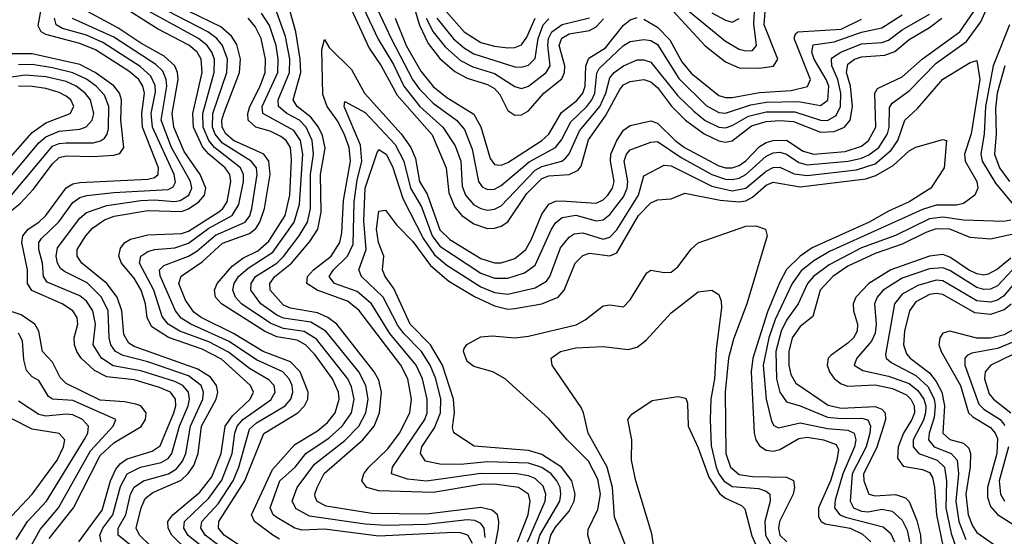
# Model space of a CAD drawing. Header units: inches. Extents: x 990535 to 1117859, y 769386 to 892122.
# Tile 869 of 1056: x 1050593 to 1053490, y 884627 to 886146. Entities that reach past the tile are written whole.
import ezdxf

# ---------------------------------------------------------------- set-up
doc = ezdxf.new("R2010")
doc.units = ezdxf.units.IN
doc.header["$MEASUREMENT"] = 0
doc.layers.add('B0858', color=7, linetype='Continuous')

msp = doc.modelspace()

# ---------------------------------------------------------------- linework, layer by layer
at = {"layer": 'B0858', "color": 5}
for points, elevation in [([(1051490, 886348.4), (1051621.7, 886061.7), (1051657.3, 886010), (1051703.6, 885923.6), (1051806.6, 885806.6), (1051848.6, 885710), (1051856.3, 885636.3), (1051874.2, 885594.2), (1051894.8, 885570), (1051930, 885545.3), (1051970, 885531.6), (1051990, 885532.2), (1052010, 885538.3), (1052030, 885551.7), (1052085.7, 885634.3), (1052130, 885679), (1052150, 885686.3), (1052209.8, 885690.2), (1052236.7, 885703.3), (1052245.1, 885714.9), (1052267.4, 885792.6), (1052317.5, 885862.5), (1052359.3, 885940.7), (1052370, 885953.9), (1052390, 885964), (1052430, 885969.8), (1052450, 885962.4), (1052470, 885945.8), (1052511.7, 885891.7), (1052552.5, 885850), (1052607.3, 885810), (1052650, 885788.9), (1052670, 885785.2), (1052690, 885789), (1052746.3, 885833.7), (1052790, 885846.4), (1052830, 885849.5), (1052870, 885846.4), (1052950, 885814.6), (1052990, 885816.8), (1053020.3, 885830), (1053036.8, 885850), (1053044.1, 885890), (1053037.8, 885950), (1053026.4, 885990), (1053030, 886014.6), (1053050, 886029.1), (1053070, 886036.4), (1053139, 886041), (1053168, 886052), (1053210, 886087.2), (1053270, 886122.3), (1053306.5, 886150)], 3320), ([(1051573.8, 886330), (1051686.4, 886090), (1051749, 885970), (1051770, 885941.1), (1051810, 885900.4), (1051879, 885850), (1051902.3, 885822.3), (1051924.4, 885764.4), (1051943.4, 885670), (1051954.5, 885654.5), (1051970, 885645.9), (1051990, 885647.1), (1052010, 885657.8), (1052092, 885728), (1052170, 885770.1), (1052187.2, 885792.8), (1052214.9, 885845.1), (1052262.4, 885890), (1052276.8, 885910), (1052285.4, 885930), (1052291.2, 885988.8), (1052298, 886002), (1052370, 886069.5), (1052390, 886081.9), (1052430, 886087.1), (1052450, 886084.1), (1052470, 886072.9), (1052532.4, 885972.4), (1052613.6, 885893.6), (1052650, 885872.8), (1052670, 885871.1), (1052744.6, 885895.4), (1052790, 885903.3), (1052884.6, 885904.6), (1052950, 885893.2), (1052971.4, 885908.6), (1052973.7, 885950), (1052966.5, 885970), (1052930.6, 886030), (1052923.7, 886050), (1052928.4, 886071.6), (1052990, 886080.2), (1053070, 886108.5), (1053130, 886121.4), (1053190, 886159.5)], 3360), ([(1051562.7, 886270), (1051648.3, 886088.3), (1051693.4, 886013.4), (1051724.1, 885950), (1051770.6, 885890.6), (1051838, 885830), (1051874.4, 885774.4), (1051891.7, 885730), (1051895.7, 885655.7), (1051904.9, 885630), (1051930, 885601.5), (1051950, 885590.1), (1051970, 885585.8), (1051990, 885588.3), (1052010, 885598.5), (1052110, 885702.8), (1052130, 885714.2), (1052188.7, 885730), (1052200.4, 885739.6), (1052210, 885751), (1052240.9, 885819.1), (1052300.2, 885890), (1052318.1, 885930), (1052330, 885974.3), (1052343, 885990), (1052370, 886010.1), (1052410, 886027.4), (1052430, 886027.9), (1052450, 886020.4), (1052530, 885922.1), (1052576.6, 885876.6), (1052610, 885849.2), (1052650, 885829.2), (1052670, 885827.7), (1052690, 885834), (1052738, 885862), (1052790, 885874.3), (1052874.5, 885874.5), (1052950, 885849.9), (1052970.4, 885849.6), (1052996.1, 885863.9), (1053008.2, 885890), (1053009.3, 885930), (1053001, 885970), (1052982.7, 886010), (1052981.6, 886030), (1052985.1, 886034.9), (1053009.9, 886050), (1053070, 886074.3), (1053130, 886078.3), (1053150, 886085.3), (1053190, 886115.6), (1053270, 886161.7)], 3340), ([(1052456.5, 886236.5), (1052610, 886068.4), (1052670, 886021.9), (1052710, 886004.2), (1052770, 886002.6), (1052811.1, 886008.9), (1052823.6, 886030), (1052784.2, 886130), (1052787, 886170)], 3420), ([(1050767.3, 884610), (1050836.2, 884703.8), (1050861, 884790), (1050876.1, 884823.9), (1050890, 884840.5), (1050910, 884854), (1050982.9, 884877.1), (1051007.1, 884892.9), (1051047, 884990), (1051052.9, 885010), (1051052.3, 885030), (1051037.4, 885050), (1051004.5, 885064.5), (1050930, 885086.4), (1050850, 885095), (1050813.7, 885113.7), (1050774, 885150), (1050761.5, 885170), (1050754.5, 885190), (1050753.9, 885210), (1050764.8, 885250), (1050762.6, 885270), (1050749.8, 885289.8), (1050718, 885310), (1050629.1, 885349.1), (1050616.3, 885370), (1050616.5, 885410), (1050599.8, 885490), (1050602.3, 885510), (1050618, 885530), (1050650, 885549.8), (1050670.8, 885570), (1050730, 885651.2), (1050750, 885663.4), (1050770, 885666.9), (1050970, 885677), (1050990, 885681.9), (1051000.6, 885690), (1051001.8, 885710), (1050954.8, 885830), (1050952.5, 885870), (1050960.4, 885930), (1050955.9, 885950), (1050943.7, 885970), (1050914.6, 885994.6), (1050816.7, 886056.7), (1050770, 886075.4), (1050670, 886102.3), (1050656.5, 886110), (1050647.4, 886127.4), (1050658.1, 886181.9)], 3580), ([(1052087.8, 884610), (1052139.7, 884730), (1052141.7, 884750), (1052134, 884774), (1052110, 884796.7), (1052090, 884804.7), (1052056.2, 884810), (1051950, 884810.8), (1051790, 884788.9), (1051734.6, 884794.6), (1051687, 884810), (1051690.3, 884830), (1051785.6, 884970), (1051792.1, 884990), (1051792, 885030), (1051779, 885090), (1051760.1, 885130), (1051682.9, 885222.9), (1051628.4, 885310), (1051586.3, 885346.3), (1051519.9, 885370), (1051504.2, 885390), (1051516.9, 885410), (1051557.7, 885450), (1051574.3, 885485.7), (1051577.4, 885610), (1051586.3, 885673.7), (1051600.1, 885730), (1051596.3, 885776.3), (1051547.8, 885890), (1051550, 885905.5), (1051610, 885872.8), (1051698.6, 885778.6), (1051724.1, 885730), (1051743, 885650), (1051775.2, 885595.2), (1051807.3, 885510), (1051830, 885479.8), (1051950, 885400.1), (1051990, 885385.3), (1052030, 885385.7), (1052078.7, 885401.3), (1052110, 885424), (1052158, 885530), (1052170.6, 885549.4), (1052190, 885563.8), (1052230, 885570.7), (1052290, 885553.9), (1052310, 885556.9), (1052330, 885572.6), (1052370, 885625.2), (1052381, 885650), (1052382.4, 885670), (1052371.9, 885730), (1052379.1, 885750), (1052390, 885762.9), (1052450, 885785.1), (1052470, 885787.8), (1052539.9, 885739.9), (1052630.3, 885690.3), (1052670, 885676.8), (1052690, 885675.3), (1052710, 885679.2), (1052730, 885690.2), (1052790, 885744.3), (1052810, 885753.9), (1052830, 885755.8), (1052849.7, 885749.7), (1052885.5, 885725.5), (1052910, 885719), (1053030.6, 885729.4), (1053070, 885738.1), (1053092.2, 885747.8), (1053120.9, 885770), (1053146.5, 885810), (1053151.5, 885830), (1053152.2, 885887.8), (1053160.1, 885899.9), (1053210, 885936.7), (1053290, 886017.7), (1053378.8, 886081.2), (1053421.1, 886138.9), (1053450, 886203.7)], 3260), ([(1051751.4, 886191.4), (1051769.3, 886129.3), (1051795.7, 886075.7), (1051830, 886031.6), (1051873.6, 885993.6), (1051910, 885973.6), (1051970, 885955.1), (1051990, 885943), (1052005.9, 885925.9), (1052030, 885878.8), (1052050, 885864.4), (1052070, 885865.9), (1052090, 885877.3), (1052135.4, 885930), (1052188.4, 885971.6), (1052196.3, 885990), (1052197, 886010), (1052180.5, 886070), (1052188.9, 886091.1), (1052210, 886104.5), (1052270, 886114.3), (1052290, 886124.8), (1052311.5, 886148.5)], 3420), ([(1052550, 886180.3), (1052670, 886082.7), (1052710, 886059.3), (1052730, 886053.6), (1052750, 886055.4), (1052761.3, 886070), (1052753.1, 886133.1), (1052755.2, 886170)], 3440), ([(1050833.5, 884610), (1050829.7, 884630), (1050838.5, 884650), (1050867.5, 884690), (1050890, 884773.3), (1050909.5, 884810), (1050948.6, 884830), (1051010, 884843.5), (1051030, 884855.4), (1051041.3, 884870), (1051063.7, 884950), (1051088.9, 885010), (1051093.5, 885030), (1051090.6, 885050), (1051073.5, 885070), (1051050, 885082), (1050950, 885113.4), (1050868.1, 885128.1), (1050834.4, 885150), (1050809.7, 885190), (1050816.2, 885250), (1050808.9, 885290), (1050790, 885317.8), (1050770, 885334.1), (1050674, 885374), (1050663.6, 885390), (1050660.7, 885430), (1050650, 885470), (1050650.2, 885490), (1050658, 885502), (1050708.5, 885551.5), (1050750, 885607.6), (1050770, 885622.3), (1050791.3, 885628.7), (1050870, 885637.9), (1051030, 885646.6), (1051045.5, 885654.5), (1051051.9, 885668.1), (1051048, 885690), (1050984.2, 885830), (1050980.5, 885870), (1050993.3, 885933.3), (1050991.8, 885951.8), (1050979.3, 885979.3), (1050947.8, 886007.8), (1050838.5, 886078.5), (1050790, 886100.1), (1050719.5, 886119.5), (1050701, 886130), (1050695.5, 886150)], 3560), ([(1050964.4, 884564.4), (1050883.5, 884630), (1050882.9, 884650), (1050905.5, 884690), (1050919.7, 884750), (1050930, 884770.7), (1050957.3, 884790), (1051031.1, 884810), (1051054.8, 884825.2), (1051072.8, 884847.2), (1051082, 884870), (1051096.1, 884950), (1051132.5, 885030), (1051134.6, 885050), (1051127.2, 885070), (1051090, 885098.1), (1050970, 885139.8), (1050898, 885158), (1050875.4, 885170), (1050861.9, 885190), (1050857.1, 885210), (1050853.4, 885290), (1050833.9, 885330), (1050792.1, 885372.1), (1050725.3, 885405.3), (1050713.7, 885413.7), (1050704.5, 885430), (1050701, 885450), (1050705, 885475), (1050770, 885562), (1050790, 885578.9), (1050850, 885599.1), (1050950, 885613.8), (1050990, 885616.1), (1051049, 885610.9), (1051065.7, 885614.3), (1051091.4, 885630), (1051099.8, 885650), (1051095.7, 885670), (1051040.4, 885770), (1051009.8, 885850), (1051026, 885950), (1051024.6, 885970), (1051014.3, 885994.3), (1050994.3, 886014.3), (1050870, 886094.6), (1050748.8, 886148.8)], 3540), ([(1051007.6, 884570), (1050946.1, 884630), (1050936.1, 884650), (1050950.7, 884710), (1050962.7, 884737.3), (1050985, 884755), (1051068.4, 884791.6), (1051089.2, 884810.8), (1051105.6, 884834.4), (1051118.6, 884870), (1051128.8, 884950), (1051171.4, 885030), (1051176.1, 885050), (1051172.1, 885070), (1051154.4, 885094.4), (1051118, 885118), (1050930, 885185), (1050914.2, 885194.2), (1050899.8, 885219.8), (1050893.8, 885290), (1050880.7, 885330), (1050850.1, 885370.1), (1050776.6, 885430), (1050762.5, 885450), (1050763, 885470), (1050788.1, 885510), (1050807.7, 885532.3), (1050843, 885557), (1050871.9, 885568.1), (1050970, 885585), (1051070, 885581.5), (1051090, 885589.2), (1051120.4, 885610), (1051137.2, 885630), (1051141.6, 885650), (1051124, 885690), (1051077.6, 885757.6), (1051046.6, 885830), (1051042.3, 885870), (1051059.3, 885970), (1051057.7, 885990), (1051050, 886010), (1051018.1, 886038.1), (1050950, 886076.4), (1050881.9, 886121.9), (1050792.7, 886170)], 3520), ([(1051090, 884581.6), (1051040.9, 884630), (1051030.2, 884650), (1051029.7, 884670), (1051044.3, 884690), (1051123.3, 884756.7), (1051158.9, 884801.1), (1051186.2, 884870), (1051198, 884950), (1051219.3, 884980.7), (1051271.8, 885030), (1051280.9, 885050), (1051272.4, 885070), (1051187.4, 885147.4), (1051130, 885176.8), (1051031.4, 885211.4), (1050982.4, 885242.4), (1050968.5, 885268.6), (1050963.2, 885310), (1050950.9, 885350), (1050930, 885385.4), (1050892.8, 885430), (1050885, 885450), (1050890, 885474), (1050902.4, 885490), (1050919.4, 885500.6), (1050970, 885512.8), (1051070, 885516.5), (1051090, 885524), (1051179.1, 885580.9), (1051191.3, 885590), (1051204, 885610), (1051215, 885670), (1051211.9, 885690), (1051198.3, 885710), (1051150.3, 885750.3), (1051131.6, 885771.6), (1051105.2, 885830), (1051103.1, 885870), (1051130.1, 885990), (1051127, 886030), (1051115.7, 886050), (1051090.8, 886070.8), (1050999.2, 886119.2), (1050918.4, 886170)], 3480), ([(1051210, 884531.9), (1051089.1, 884629.1), (1051076.6, 884650), (1051077.9, 884670), (1051150, 884738.5), (1051188.4, 884791.6), (1051218.6, 884870), (1051226.1, 884930), (1051233.2, 884950), (1051250.4, 884970), (1051332, 885028), (1051344.9, 885050), (1051342.3, 885070), (1051326.7, 885086.7), (1051270, 885119.7), (1051208.3, 885168.3), (1051150, 885198.6), (1051064.9, 885230), (1051030.7, 885250.7), (1051012.5, 885272.5), (1050988.5, 885350), (1050945.6, 885430), (1050950, 885450), (1050970, 885464.3), (1050989.8, 885470.2), (1051050, 885474.5), (1051090, 885488), (1051150, 885532.6), (1051219, 885570), (1051238.2, 885601.8), (1051252.2, 885670), (1051251.9, 885690), (1051242.7, 885710), (1051167, 885770), (1051150.3, 885790.3), (1051133.3, 885830), (1051132.6, 885870), (1051165.5, 885990), (1051166.2, 886030), (1051159.2, 886050), (1051144.9, 886070), (1051119.9, 886090), (1050974.1, 886170)], 3460), ([(1051236.5, 884556.5), (1051139.1, 884630), (1051130, 884644.1), (1051126.5, 884650), (1051129.2, 884670), (1051177.6, 884722.4), (1051221.7, 884790), (1051238.1, 884830), (1051270, 884941.6), (1051290, 884960), (1051374.9, 885010), (1051391.2, 885030), (1051397, 885050), (1051395, 885070), (1051386.1, 885090), (1051367.3, 885110), (1051290, 885145.3), (1051210, 885199.3), (1051097.3, 885250), (1051068.1, 885268.1), (1051051.6, 885290), (1051007.2, 885392.8), (1051005.1, 885410), (1051017.4, 885422.6), (1051090, 885450), (1051114.8, 885465.2), (1051170, 885511.9), (1051257.1, 885550), (1051270.7, 885569.3), (1051276.1, 885590), (1051292.6, 885690), (1051290, 885710), (1051274.1, 885730), (1051190, 885782.2), (1051168.6, 885808.6), (1051160.4, 885830), (1051162.1, 885870), (1051202.6, 885990), (1051204.7, 886030), (1051190.6, 886070), (1051173.5, 886090), (1051147.5, 886110), (1051031.2, 886170)], 3440), ([(1051252, 884592), (1051194.7, 884630), (1051178.8, 884650), (1051178.9, 884670), (1051255.6, 884790), (1051311.3, 884928.7), (1051411.8, 884990), (1051431.9, 885010), (1051441.4, 885030), (1051442.6, 885050), (1051418.2, 885110), (1051390, 885139.6), (1051310, 885169.5), (1051222.9, 885222.9), (1051127.1, 885270), (1051105.9, 885285.9), (1051081, 885321), (1051061.4, 885370), (1051068.2, 885391.8), (1051130, 885434), (1051190, 885488), (1051270, 885516.6), (1051288.1, 885531.9), (1051299.6, 885550), (1051313.8, 885590), (1051330.6, 885690), (1051326.6, 885730), (1051312, 885750), (1051222.4, 885790), (1051199.9, 885810), (1051189.4, 885830), (1051188.6, 885850), (1051194.1, 885870), (1051240.3, 885990), (1051242.9, 886030), (1051232.5, 886072.5), (1051216.7, 886096.7), (1051184.8, 886124.8), (1051092.1, 886170)], 3420), ([(1051358.1, 884618.1), (1051338.5, 884630), (1051284, 884670), (1051275.3, 884690), (1051336.8, 884823.2), (1051403.4, 884896.6), (1051470, 884936.5), (1051499, 884961), (1051521.8, 884990), (1051533.9, 885030), (1051531.7, 885050), (1051513.7, 885090), (1051461.4, 885161.4), (1051434.1, 885190), (1051410, 885202.9), (1051350, 885213.1), (1051313.9, 885230), (1051187.6, 885310), (1051169.9, 885330), (1051166.4, 885350), (1051174.6, 885370), (1051218.7, 885421.3), (1051250, 885444.3), (1051293.7, 885466.3), (1051326.1, 885493.9), (1051374.4, 885570), (1051387.9, 885630), (1051393.6, 885733.6), (1051390, 885770), (1051377.3, 885790), (1051362.2, 885802.2), (1051330, 885818.2), (1051288.2, 885830), (1051265.9, 885850), (1051265.1, 885870), (1051270.8, 885890), (1051301.4, 885950), (1051315.3, 885990), (1051317, 886030), (1051304.3, 886090), (1051286, 886126), (1051266.1, 886150)], 3380), ([(1051925.7, 884605.7), (1051911.7, 884630), (1051890, 884637), (1051870, 884637.3), (1051650, 884626.5), (1051490, 884647.1), (1051424.6, 884644.6), (1051403, 884650), (1051350, 884681.4), (1051339.1, 884690), (1051330.9, 884710), (1051358.6, 884790), (1051403.6, 884830), (1051435.8, 884870), (1051504.3, 884915.7), (1051541.9, 884950), (1051569.3, 884990), (1051577.4, 885030), (1051570, 885065.7), (1051558.5, 885090), (1051466.3, 885206.3), (1051430, 885229.1), (1051370, 885237.2), (1051332.2, 885252.2), (1051246.5, 885310), (1051228.1, 885330), (1051220.8, 885350), (1051224.5, 885370), (1051237.7, 885390), (1051265.2, 885414.7), (1051338, 885462), (1051401.3, 885550), (1051416.8, 885603.2), (1051427, 885750), (1051420.1, 885790), (1051399.8, 885819.8), (1051309, 885870), (1051307.3, 885890), (1051352.6, 885990), (1051354.3, 886030), (1051347.6, 886070), (1051328.1, 886128.1), (1051305, 886165)], 3360), ([(1051962.7, 884622.7), (1051959.6, 884650), (1051950, 884664.6), (1051932.7, 884672.7), (1051910, 884674.5), (1051790, 884661.3), (1051670, 884658.6), (1051610, 884662.6), (1051445.7, 884685.7), (1051407, 884707), (1051394.8, 884730), (1051409.9, 884770), (1051461.3, 884838.7), (1051550, 884907.8), (1051591.6, 884950), (1051612.2, 884990), (1051618.5, 885030), (1051611.9, 885070), (1051591.1, 885110), (1051493.9, 885230), (1051450, 885255.8), (1051370, 885267.7), (1051350, 885277.2), (1051303.1, 885310), (1051274, 885350), (1051274.3, 885370), (1051287.5, 885390), (1051350, 885429.5), (1051370, 885449.1), (1051416, 885510), (1051440.1, 885550), (1051448.8, 885590), (1051448.7, 885690), (1051458.1, 885750), (1051454.4, 885790), (1051436.6, 885830), (1051417.1, 885850), (1051379.9, 885870), (1051354.9, 885890), (1051353.7, 885910), (1051387.2, 885990), (1051387.9, 886030), (1051375.7, 886095.7), (1051348.8, 886170)], 3340), ([(1051979.7, 884530), (1052001.8, 884650), (1052003.5, 884670), (1051999, 884690), (1051983.7, 884703.7), (1051950, 884711.4), (1051790, 884691.5), (1051630, 884693.8), (1051495.1, 884715.1), (1051468.6, 884728.6), (1051463, 884743), (1051461.5, 884750), (1051469.1, 884770), (1051489.1, 884810.9), (1051603.3, 884910), (1051636.2, 884950), (1051651.7, 884990), (1051657.8, 885050), (1051650, 885085.5), (1051636.5, 885110), (1051526.9, 885250), (1051500.4, 885270), (1051470, 885283.4), (1051390, 885297), (1051370, 885305.7), (1051330.5, 885350), (1051329.1, 885370), (1051344, 885390), (1051393.3, 885430), (1051447, 885493), (1051470.5, 885530), (1051480.5, 885579.5), (1051478.5, 885690), (1051492.2, 885767.8), (1051484.8, 885804.8), (1051472.2, 885830), (1051450, 885858.5), (1051409.4, 885890), (1051397.8, 885910), (1051420.3, 885990), (1051418.9, 886030), (1051406, 886110), (1051389, 886170)], 3320), ([(1052057.9, 884610), (1052089.4, 884690), (1052095.5, 884730), (1052090, 884750), (1052061.3, 884770), (1051990, 884780), (1051950, 884778.9), (1051810, 884755), (1051650, 884760.5), (1051615.2, 884770), (1051599.8, 884790), (1051606, 884810), (1051620.6, 884830), (1051676.5, 884883.5), (1051710.9, 884930), (1051741.7, 884990), (1051746, 885030), (1051735.2, 885090), (1051715.2, 885130), (1051591.7, 885291.7), (1051557.9, 885317.9), (1051468.8, 885350), (1051438.2, 885370), (1051440.5, 885390), (1051457.9, 885410), (1051509.9, 885450), (1051535.7, 885490), (1051541.5, 885518.5), (1051545.9, 885614.1), (1051566.8, 885730), (1051562.9, 885770), (1051547.8, 885810), (1051528.2, 885848.2), (1051498.4, 885890), (1051485.2, 885925.2), (1051482.4, 886057.6), (1051490, 886087.6), (1051504.2, 886064.2), (1051570, 885999.2), (1051608.3, 885930), (1051716.1, 885810), (1051744.4, 885770), (1051757.8, 885737.8), (1051769.3, 885670), (1051792.1, 885632.1), (1051830, 885527.2), (1051859.1, 885499.1), (1051950, 885443.5), (1051990, 885431), (1052010, 885431.1), (1052050, 885443.3), (1052082.4, 885470), (1052099.8, 885500.2), (1052130, 885574), (1052150, 885603.3), (1052170, 885612.3), (1052187.3, 885612.7), (1052290, 885606.1), (1052310, 885616.2), (1052324, 885630), (1052337.9, 885650), (1052343, 885670), (1052331.8, 885730), (1052332.5, 885750), (1052349.9, 885789.9), (1052370, 885820.6), (1052390, 885834.5), (1052450, 885848.3), (1052470, 885841.1), (1052521.8, 885790), (1052549.7, 885769.7), (1052650, 885715.8), (1052670, 885710), (1052690, 885710.4), (1052710, 885717.1), (1052730, 885730.5), (1052770, 885773.1), (1052790, 885784.9), (1052810, 885790), (1052850, 885791), (1052899.1, 885759.1), (1052930, 885750.4), (1053022.2, 885757.8), (1053070, 885773.7), (1053090.9, 885790), (1053112.3, 885830), (1053109.8, 885930), (1053117, 885943), (1053190, 885977.1), (1053249.6, 886030.4), (1053359.4, 886110), (1053400.9, 886170)], 3280), ([(1051698.6, 886150), (1051731, 886070), (1051773.8, 885993.8), (1051810, 885949.5), (1051850, 885917.1), (1051930, 885867.4), (1051950, 885830.8), (1051977.4, 885737.4), (1051990, 885719.6), (1051998.5, 885718.5), (1052010, 885717.9), (1052030, 885725.9), (1052129.4, 885790.6), (1052150, 885808.9), (1052187.7, 885872.3), (1052232.4, 885907.6), (1052250.3, 885930), (1052256.8, 885950), (1052259.2, 886010), (1052267.8, 886032.2), (1052317, 886063), (1052370, 886129.2), (1052390, 886144.9), (1052410, 886151.6)], 3380), ([(1051789.7, 886149.7), (1051809.8, 886109.8), (1051845.6, 886065.6), (1051890, 886025.8), (1051926.8, 886006.8), (1051990, 885987.4), (1052050, 885949), (1052070, 885943.2), (1052090, 885949.7), (1052142.7, 885990), (1052154.7, 886010), (1052147.2, 886070), (1052149.1, 886090), (1052159.5, 886110), (1052190, 886131.7), (1052270, 886150.7)], 3440), ([(1051821.1, 886150), (1051870, 886089.3), (1051901.8, 886061.8), (1051930, 886045), (1052050, 886007.3), (1052070, 886005.9), (1052090, 886011.8), (1052110, 886031.7), (1052119.1, 886090), (1052133.5, 886130), (1052150, 886147.7)], 3460), ([(1051848.9, 886168.9), (1051900.9, 886110), (1051950, 886078.3), (1051990, 886067.6), (1052030, 886063.2), (1052050, 886063.8), (1052070, 886071.6), (1052085.6, 886094.4), (1052110.4, 886149.6)], 3480), ([(1052430, 886147.3), (1052470, 886123.2), (1052506.8, 886086.8), (1052541.4, 886021.4), (1052568.7, 885988.7), (1052650, 885922.4), (1052670, 885916.6), (1052690, 885917.1), (1052770, 885931.7), (1052863, 885937), (1052911.1, 885948.9), (1052919.9, 885970), (1052872.3, 886090), (1052876, 886104), (1052882.9, 886110), (1053010, 886117.7), (1053070, 886147.5)], 3380), ([(1052630, 886165.8), (1052670, 886143.8), (1052690, 886138.2), (1052710, 886148.9)], 3460), ([(1053505.2, 886130), (1053457.9, 886010), (1053434.6, 885890), (1053431.1, 885810), (1053421.4, 885750), (1053425.4, 885730), (1053464.8, 885664.8), (1053526.2, 885590)], 3260), ([(1050570, 885585.8), (1050595.3, 885604.7), (1050633.4, 885646.6), (1050690, 885722.2), (1050710, 885740), (1050730, 885745.6), (1050810, 885743.1), (1050870, 885746.9), (1050887.8, 885752.2), (1050899.5, 885770), (1050890.9, 885850), (1050892.9, 885910), (1050886.8, 885930), (1050870, 885951), (1050815.8, 885990), (1050770, 886013.4), (1050630, 886044.9), (1050550, 886045)], 3620), ([(1050569.4, 885630), (1050690, 885773.3), (1050710, 885781.7), (1050730, 885783.9), (1050810, 885783.8), (1050831.1, 885788.9), (1050842.8, 885797.2), (1050851.3, 885808.7), (1050854.3, 885825.7), (1050855.3, 885890), (1050843.2, 885923.2), (1050818.3, 885950), (1050790, 885970.3), (1050750, 885989.3), (1050690, 886004.4), (1050630, 886013.4), (1050590, 886013.3)], 3640), ([(1052080.1, 884470), (1052123.8, 884630), (1052182.4, 884730), (1052186, 884750), (1052183.2, 884770), (1052174, 884790), (1052156.9, 884810), (1052130, 884828.9), (1052090, 884842), (1051970, 884845.5), (1051890, 884837.3), (1051830, 884838.4), (1051787.9, 884847.9), (1051772.4, 884870), (1051776.8, 884890), (1051814.3, 884945.7), (1051831.9, 884990), (1051832.6, 885030), (1051818.1, 885090), (1051801, 885130), (1051775.4, 885170), (1051723.2, 885223.2), (1051706.4, 885246.4), (1051663.1, 885330), (1051598.8, 885390), (1051590.9, 885410), (1051612.5, 885470), (1051606, 885554), (1051610.1, 885649.9), (1051644.9, 885755.1), (1051650, 885764), (1051671.7, 885750), (1051690, 885713.6), (1051720.3, 885620.3), (1051781.5, 885501.5), (1051814, 885454), (1051850, 885423.6), (1051950, 885359.9), (1051990, 885343.5), (1052030, 885338.6), (1052110, 885357.1), (1052143.6, 885376.4), (1052153.6, 885390), (1052185, 885475), (1052210, 885506.6), (1052224.5, 885515.5), (1052250, 885518.7), (1052310, 885500.6), (1052330, 885505.8), (1052350, 885527.9), (1052414.5, 885630), (1052430, 885686.3), (1052490, 885717.5), (1052510, 885715.4), (1052630, 885655.6), (1052690, 885642.1), (1052730, 885650), (1052790, 885700.3), (1052810, 885710.9), (1052830, 885711.8), (1052872.4, 885692.4), (1052910, 885687.2), (1053056, 885704), (1053110, 885721.5), (1053157.9, 885762.1), (1053177.5, 885790), (1053198.1, 885850), (1053235.3, 885884.7), (1053310, 885971.1), (1053390, 886019.8), (1053410, 886025.3), (1053418.2, 885970), (1053393.1, 885810), (1053372.9, 885750), (1053375.4, 885730), (1053409.6, 885670), (1053412.4, 885650), (1053403.3, 885630), (1053370, 885604.9), (1053350, 885600.6), (1053290, 885600), (1053250, 885587.8), (1052976.4, 885463.6), (1052930, 885436.3), (1052892.9, 885407.1), (1052866.1, 885370), (1052816, 885264), (1052797.5, 885210), (1052781.3, 885130), (1052789.5, 885029.5), (1052805.3, 884965.3), (1052812.6, 884952.6), (1052825.7, 884945.7), (1052890, 884959.8), (1052970, 884943.1), (1053030, 884938.3), (1053048.7, 884930), (1053053.4, 884910), (1053049.2, 884890), (1053015.2, 884810), (1052993.1, 884733.1), (1052991.1, 884710), (1053006.3, 884690), (1053023.1, 884683.1), (1053134.1, 884654.1), (1053155.6, 884635.6), (1053167.1, 884610)], 3240), ([(1053492.2, 886010), (1053469.3, 885930), (1053464.1, 885884.1), (1053466.1, 885810), (1053461.8, 885750), (1053476.6, 885710), (1053505.2, 885670)], 3280), ([(1050534.2, 885645.8), (1050650, 885783.1), (1050670, 885801), (1050710, 885817.4), (1050770, 885823.9), (1050789.3, 885830.7), (1050806.9, 885850), (1050811.6, 885870), (1050801.6, 885910), (1050786, 885930), (1050759.9, 885950), (1050730, 885963.4), (1050670, 885977.4), (1050610, 885982.9), (1050490, 885964.8)], 3660), ([(1050502.7, 885670), (1050630, 885813.8), (1050670, 885842), (1050741.6, 885870), (1050752.3, 885890), (1050743.6, 885910), (1050730, 885920.9), (1050710, 885931.9), (1050670, 885942.9), (1050630, 885949.4), (1050590, 885949.8)], 3680), ([(1052127.7, 884510), (1052156.4, 884630), (1052170, 884653.1), (1052210, 884700.7), (1052225, 884730), (1052227.3, 884750), (1052217.6, 884790), (1052187.3, 884830), (1052130, 884866.9), (1052090, 884878.5), (1051931.1, 884891.1), (1051870.4, 884930.4), (1051866.7, 884946.7), (1051872.5, 884990), (1051869.8, 885030), (1051837.9, 885130), (1051801.8, 885190), (1051742.4, 885250), (1051694.7, 885354.7), (1051669.1, 885390), (1051661.2, 885410), (1051665.2, 885450), (1051649.5, 885490), (1051643.4, 885530), (1051650, 885582.7), (1051670, 885585.4), (1051702.2, 885542.2), (1051750, 885492.9), (1051802.4, 885422.4), (1051856.4, 885376.4), (1051931.9, 885331.9), (1051990, 885304.4), (1052030, 885294.9), (1052050, 885295.9), (1052130, 885310.3), (1052177.5, 885330), (1052195.1, 885350), (1052228, 885430), (1052250, 885452.5), (1052270, 885459.3), (1052330, 885451.3), (1052350, 885459.8), (1052414, 885570), (1052450, 885607.1), (1052470, 885615.7), (1052510, 885619), (1052550, 885635.8), (1052654.6, 885614.6), (1052710, 885609.9), (1052730, 885613.4), (1052750, 885624), (1052790, 885659), (1052810, 885667.5), (1052890, 885654.2), (1053082.8, 885677.2), (1053112.8, 885687.2), (1053163.6, 885716.4), (1053210, 885759.5), (1053230, 885771.1), (1053310, 885793.2), (1053320.7, 885790), (1053313, 885710), (1053274.3, 885650), (1053210.5, 885610), (1053150, 885582.9), (1053092.8, 885550), (1052924.8, 885475.2), (1052889.3, 885450.7), (1052850, 885411.3), (1052828.5, 885371.5), (1052793.6, 885286.4), (1052750.7, 885150.7), (1052745.6, 885110), (1052754.3, 884930), (1052759.2, 884910), (1052770, 884892.5), (1052790, 884879.9), (1052810, 884877), (1052830, 884881.3), (1052886, 884914), (1052910, 884917.9), (1052958.9, 884910), (1052996, 884896), (1053002.2, 884882.2), (1052997.3, 884850), (1052978.6, 884790), (1052944.1, 884710), (1052943.4, 884683.4), (1052951.4, 884670), (1052963.5, 884663.5), (1053036.8, 884650), (1053073.1, 884633.1), (1053097.3, 884610)], 3220), ([(1052282.7, 884570), (1052265.1, 884630), (1052266.5, 884646.5), (1052294.3, 884705.7), (1052302.5, 884750), (1052294.1, 884794.1), (1052267.1, 884847.1), (1052204.5, 884910), (1052150, 884973.3), (1052021.4, 885090), (1051985.7, 885110), (1051930, 885126), (1051910, 885140.9), (1051899.2, 885170), (1051901.1, 885178.9), (1051909.3, 885190.7), (1051950, 885213.4), (1051983.9, 885216.1), (1052050, 885210.5), (1052090, 885215.5), (1052231.2, 885248.8), (1052257.3, 885262.7), (1052310, 885304.1), (1052330, 885307.4), (1052370, 885301), (1052390, 885321.6), (1052439.1, 885400.9), (1052450, 885409.3), (1052490, 885402), (1052510, 885403.6), (1052530, 885419.1), (1052569.1, 885470.9), (1052590, 885489.6), (1052730, 885538.4), (1052759.8, 885539.8), (1052787.6, 885530), (1052793.1, 885510), (1052733, 885310), (1052693.6, 885206.4), (1052679.4, 885150), (1052669, 885050), (1052670.7, 884870), (1052685.1, 884830), (1052710, 884808.7), (1052750, 884802.5), (1052850, 884800.8), (1052870.4, 884790.4), (1052872.8, 884770), (1052868.8, 884750), (1052828.5, 884670), (1052825.7, 884650), (1052829.8, 884630), (1052850.4, 884610.4)], 3180), ([(1053510, 885556.4), (1053488.2, 885551.8), (1053370, 885556.6), (1053310, 885564.8), (1053270, 885559.7), (1053170, 885511.3), (1053070, 885475.1), (1052975, 885425), (1052929.3, 885390.7), (1052911, 885370), (1052884, 885310), (1052850, 885261.7), (1052833.7, 885230), (1052818.6, 885170), (1052820.6, 885090), (1052830.2, 885050.2), (1052850, 885022.1), (1052890, 885010.6), (1052970, 884976.6), (1053010, 884972.5), (1053070, 884974), (1053088.8, 884968.8), (1053097, 884950), (1053095.1, 884930), (1053083.8, 884890), (1053042.9, 884810), (1053036.5, 884730), (1053047.1, 884710), (1053070, 884700.4), (1053090, 884698.9), (1053130, 884706.4), (1053160.8, 884700.8), (1053190, 884674.1), (1053204.6, 884644.6), (1053211.1, 884610)], 3260), ([(1053583.9, 885530), (1053450, 885500.7), (1053390, 885504.8), (1053330, 885529.6), (1053290, 885530.3), (1053259.9, 885520.1), (1053190, 885485.4), (1053110, 885458.3), (1053030, 885420.9), (1052985.8, 885390), (1052948.5, 885350), (1052926.8, 885273.2), (1052890, 885243), (1052866, 885210), (1052856.2, 885170), (1052856.5, 885130), (1052862.5, 885102.5), (1052877.3, 885077.3), (1052972.6, 885012.6), (1053010, 885003.1), (1053110, 885008.2), (1053130, 885000.7), (1053140.3, 884990), (1053141.1, 884970), (1053135.2, 884950), (1053113.9, 884886.1), (1053076.4, 884810), (1053076.7, 884790), (1053091.9, 884750), (1053110, 884745.2), (1053170, 884749.8), (1053199.3, 884739.3), (1053210, 884728.6), (1053233, 884673), (1053244, 884630), (1053247.6, 884550)], 3280), ([(1053510, 885444.4), (1053470, 885412), (1053443.1, 885396.9), (1053430, 885394.5), (1053410, 885398.5), (1053385.4, 885410), (1053330, 885447.8), (1053310, 885454.9), (1053270, 885450), (1053156.9, 885410), (1053092.3, 885370), (1053053.1, 885330), (1053045.8, 885310), (1053046.4, 885290), (1053058.1, 885250), (1053057.8, 885230), (1053046.6, 885210), (1053030, 885194.3), (1052980.7, 885159.3), (1052972.5, 885150), (1052969.7, 885130), (1052976.5, 885110), (1052990, 885090.9), (1053010, 885075.2), (1053030, 885068.4), (1053110, 885072.1), (1053161.6, 885061.6), (1053202.3, 885042.3), (1053215.6, 885030), (1053225.6, 885010), (1053225.8, 884990), (1053217.9, 884970), (1053194, 884930), (1053178.1, 884890), (1053176.5, 884856.5), (1053192.6, 884832.6), (1053250, 884823.3), (1053270, 884814.3), (1053279.4, 884799.4), (1053285.5, 884770), (1053290.9, 884690), (1053311.8, 884590)], 3320), ([(1053514.2, 885410), (1053470, 885363.1), (1053450, 885353.4), (1053430, 885352.6), (1053410, 885358.5), (1053330, 885408.4), (1053310, 885416.4), (1053270, 885412.8), (1053190, 885385.9), (1053133.9, 885350), (1053116.3, 885330), (1053108.5, 885310), (1053113.5, 885250), (1053110, 885223.4), (1053099.3, 885200.7), (1053056.3, 885150), (1053049, 885130), (1053074.5, 885114.5), (1053150, 885097.8), (1053210, 885075.6), (1053235.6, 885055.6), (1053253.5, 885030), (1053259.1, 885010), (1053258.6, 884990), (1053252.2, 884967.8), (1053222, 884910), (1053222.1, 884890), (1053239.2, 884870), (1053293.3, 884850), (1053314, 884830), (1053320.4, 884790), (1053318.7, 884710), (1053334.3, 884634.3), (1053349.8, 884589.8)], 3340), ([(1053537.1, 885390), (1053487.6, 885332.4), (1053470, 885321.1), (1053450, 885315.4), (1053410, 885319), (1053310, 885377.4), (1053290, 885379.5), (1053236.2, 885363.8), (1053190, 885339), (1053167.3, 885310), (1053141, 885161), (1053142.6, 885150), (1053157.4, 885137.4), (1053230, 885099.7), (1053265.9, 885065.9), (1053283.8, 885030), (1053287.3, 885010), (1053283.9, 884976.1), (1053269.1, 884930), (1053267.2, 884910), (1053284, 884890), (1053333.8, 884870), (1053351.3, 884850), (1053355.4, 884810), (1053347.5, 884730), (1053356.6, 884670), (1053377.3, 884617.3)], 3360), ([(1052379.5, 884590), (1052343.2, 884683.2), (1052337.8, 884770), (1052321.9, 884830), (1052266.5, 884930), (1052252.5, 884990), (1052245.1, 885005.1), (1052160.3, 885130), (1052157.6, 885150), (1052184.7, 885170), (1052230, 885181), (1052310, 885185.1), (1052383.8, 885176.2), (1052410, 885182.9), (1052436.3, 885203.7), (1052510, 885283.2), (1052590, 885345.3), (1052630, 885350.3), (1052650, 885337.1), (1052657.5, 885317.5), (1052658.4, 885298.4), (1052642.8, 885177.2), (1052638.2, 885090), (1052626.9, 885030), (1052624.6, 884970), (1052627.9, 884892.1), (1052643, 884830), (1052650.7, 884810), (1052665.4, 884790), (1052690, 884772.8), (1052767.1, 884767.1), (1052790, 884759), (1052800.3, 884750), (1052801.2, 884730), (1052785.4, 884670), (1052787.4, 884630), (1052810.7, 884590)], 3160), ([(1053510.9, 885309.1), (1053490, 885292.4), (1053450, 885279.2), (1053404, 885283.9), (1053310, 885337.4), (1053290, 885340.5), (1053270, 885337.3), (1053230, 885315.7), (1053211.4, 885290), (1053197.1, 885230), (1053194, 885190), (1053203.1, 885163.1), (1053213.8, 885150), (1053270, 885106.8), (1053290, 885082), (1053306.8, 885050), (1053314.8, 885010), (1053310, 884929.6), (1053330, 884911.4), (1053370, 884900.7), (1053385.9, 884885.9), (1053390.9, 884870), (1053390.4, 884830.4), (1053377.5, 884750), (1053384.5, 884690), (1053397.2, 884657.2), (1053410, 884637.8), (1053461.8, 884601.8)], 3380), ([(1050680.4, 884619.6), (1050752.2, 884710), (1050830, 884863.9), (1050870, 884901.7), (1050950.7, 884949.3), (1050963.2, 884970), (1050965.2, 884990), (1050949.7, 885009.7), (1050935.4, 885015.4), (1050902.2, 885022.2), (1050830, 885026.9), (1050730, 885075.7), (1050713, 885093), (1050690, 885138.4), (1050660.7, 885170), (1050650.2, 885230), (1050637.6, 885250), (1050598.1, 885278.1), (1050537.6, 885297.6)], 3620), ([(1050622.8, 884590), (1050653.8, 884646.2), (1050707.2, 884710), (1050802, 884878), (1050868.7, 884950), (1050875.9, 884970), (1050750, 885026.1), (1050690, 885029.9), (1050677.9, 885037.9), (1050650, 885084.5), (1050630, 885095.9), (1050613.9, 885113.9), (1050605.5, 885145.5), (1050601.4, 885201.4), (1050590, 885223.9)], 3640), ([(1053522, 885238), (1053490, 885219.4), (1053450, 885209.6), (1053410, 885209), (1053330, 885229.5), (1053310, 885223.8), (1053300.3, 885210), (1053297.8, 885190), (1053304.7, 885170), (1053362, 885070), (1053385.3, 884990), (1053397.6, 884977.6), (1053450, 884946.9), (1053464, 884930), (1053470, 884913.8), (1053468.5, 884870), (1053440.9, 884770), (1053441.3, 884741.3), (1053450, 884713.8), (1053470.7, 884690.7), (1053534.3, 884650)], 3420), ([(1053520.5, 885199.5), (1053470, 885178.9), (1053394.7, 885165.3), (1053381.5, 885158.5), (1053373.9, 885150), (1053373.9, 885130), (1053415.5, 885015.5), (1053430, 885000.8), (1053478.2, 884970), (1053492.4, 884952.4)], 3440), ([(1053550, 885177.8), (1053450.3, 885129.7), (1053433.7, 885110), (1053432.1, 885090), (1053445.6, 885045.6), (1053458.5, 885030), (1053509.6, 884989.6)], 3460), ([(1050582.8, 884617.2), (1050616.9, 884670), (1050672.8, 884730), (1050782.7, 884910), (1050793.8, 884930), (1050795.9, 884950), (1050778.5, 884970), (1050750, 884983.6), (1050730, 884985.9), (1050670, 884979.3), (1050650, 884984.5), (1050590, 885023.8)], 3660), ([(1052463.6, 884570), (1052453.3, 884633.3), (1052406.1, 884790), (1052393.3, 884850), (1052394.7, 884910), (1052383, 884970), (1052394.7, 884985.3), (1052454.3, 885025.7), (1052530, 885037.5), (1052553.2, 885033.2), (1052558.4, 885018.4), (1052560.3, 884950), (1052590, 884886.4), (1052620.7, 884800.7), (1052652.5, 884752.5), (1052670, 884738.4), (1052717.5, 884717.5), (1052726.9, 884706.9), (1052747.7, 884627.7), (1052766.1, 884586.1)], 3140), ([(1050570, 884687.2), (1050630, 884750.1), (1050703.4, 884850), (1050722.7, 884890), (1050726.3, 884910), (1050709.3, 884929.3), (1050630, 884941.6), (1050570, 884971.5)], 3680), ([(1053502.5, 884890), (1053475.7, 884790), (1053479.2, 884750), (1053491.3, 884730)], 3440)]:
    msp.add_lwpolyline(points, dxfattribs=dict(at, elevation=elevation))

doc.saveas('drawing.dxf')
